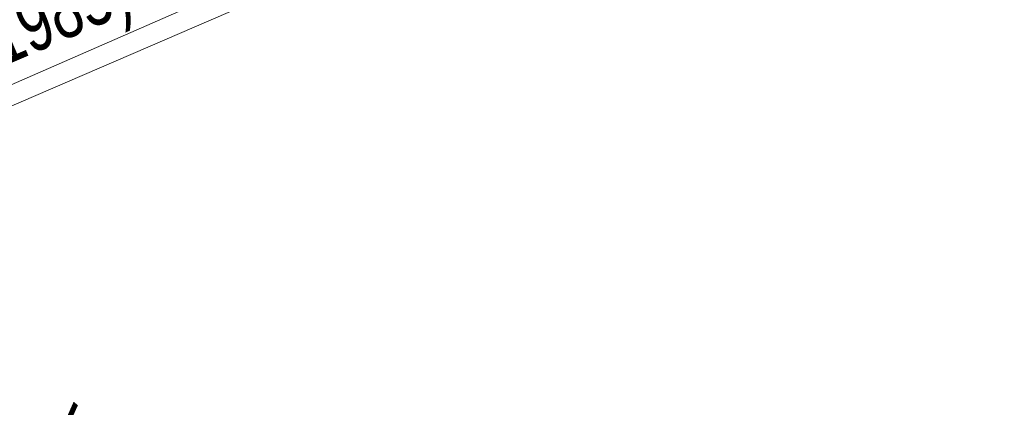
# Model space of a CAD drawing. Header units: metres. Extents: x -740 to 758, y -633 to 854.
# Tile 1009 of 1056: x 414 to 439, y 126 to 135. Entities that reach past the tile are written whole.
import ezdxf

# ---------------------------------------------------------------- set-up
doc = ezdxf.new("R2010")
doc.units = ezdxf.units.M
doc.header["$MEASUREMENT"] = 0
for name, color, linetype in [('Grundkarte.LOVION', 7, 'Continuous'), ('Telko.LOVION', 7, 'Continuous'), ('Wasser.LOVION', 7, 'Continuous')]:
    doc.layers.add(name, color=color, linetype=linetype)
doc.styles.add('ERSTELLTER_STIL_1', font='arial.ttf')

msp = doc.modelspace()

# ---------------------------------------------------------------- linework, layer by layer
at = {"layer": 'Grundkarte.LOVION', "color": 253, "linetype": 'Continuous', "lineweight": 18}
for points in [[(432.314, 140.985), (390.656, 122.991), (388.733, 126.941), (384.897, 135.639), (379.32, 142.808), (376.294, 148.364), (373.379, 153.99), (370.453, 159.734), (367.735, 165.468), (348.208, 210.109)], [(431.8, 141.407), (422.533, 137.339), (390.505, 123.331), (389.246, 125.927), (420.164, 139.501), (429.261, 143.494)], [(448.234, 110.562), (432.199, 103.171), (428.513, 101.57), (425.751, 100.502), (422.842, 99.715), (419.873, 99.247), (416.908, 99.046), (413.961, 99.26), (410.91, 99.937), (408.699, 100.785), (406.459, 101.926), (403.992, 103.576), (401.448, 105.721), (399.602, 107.669), (397.802, 110.064), (397.699, 110.202), (396.568, 112.101), (395.658, 113.549), (391.364, 121.494), (390.656, 122.991), (432.314, 140.985)]]:
    msp.add_lwpolyline(points, dxfattribs=at)
at = {"layer": 'Grundkarte.LOVION', "color": 8, "linetype": 'Continuous', "lineweight": 18}
msp.add_lwpolyline([(448.234, 110.562), (432.199, 103.171), (428.513, 101.57), (425.751, 100.502), (422.842, 99.715), (419.873, 99.247), (416.908, 99.046), (413.961, 99.26), (410.91, 99.937), (408.699, 100.785), (406.459, 101.926), (403.992, 103.576), (401.448, 105.721), (399.602, 107.669), (397.802, 110.064), (397.699, 110.202), (396.568, 112.101), (395.658, 113.549), (391.364, 121.494), (390.656, 122.991), (432.314, 140.985), (390.656, 122.991), (388.733, 126.941), (384.897, 135.639)], dxfattribs=at)

# ---------------------------------------------------------------- texts
at = {"layer": 'Telko.LOVION', "color": 7, "linetype": 'Continuous', "lineweight": 13, "insert": (414.716, 124.584), "char_height": 1.42277, "attachment_point": 7, "rotation": 320.5841, "style": 'ERSTELLTER_STIL_1'}
msp.add_mtext('{\\A1;\\W0.71559x;VS77803/001}', dxfattribs=at)
at = {"layer": 'Wasser.LOVION', "color": 150, "linetype": 'Continuous', "lineweight": 18, "insert": (399.787, 127.58), "char_height": 1.42279, "attachment_point": 7, "rotation": 23.2414, "style": 'ERSTELLTER_STIL_1'}
msp.add_mtext('{\\A1;\\W0.71855x;150 GG UA ZMM (1939/1985)}', dxfattribs=at)

doc.saveas('drawing.dxf')
